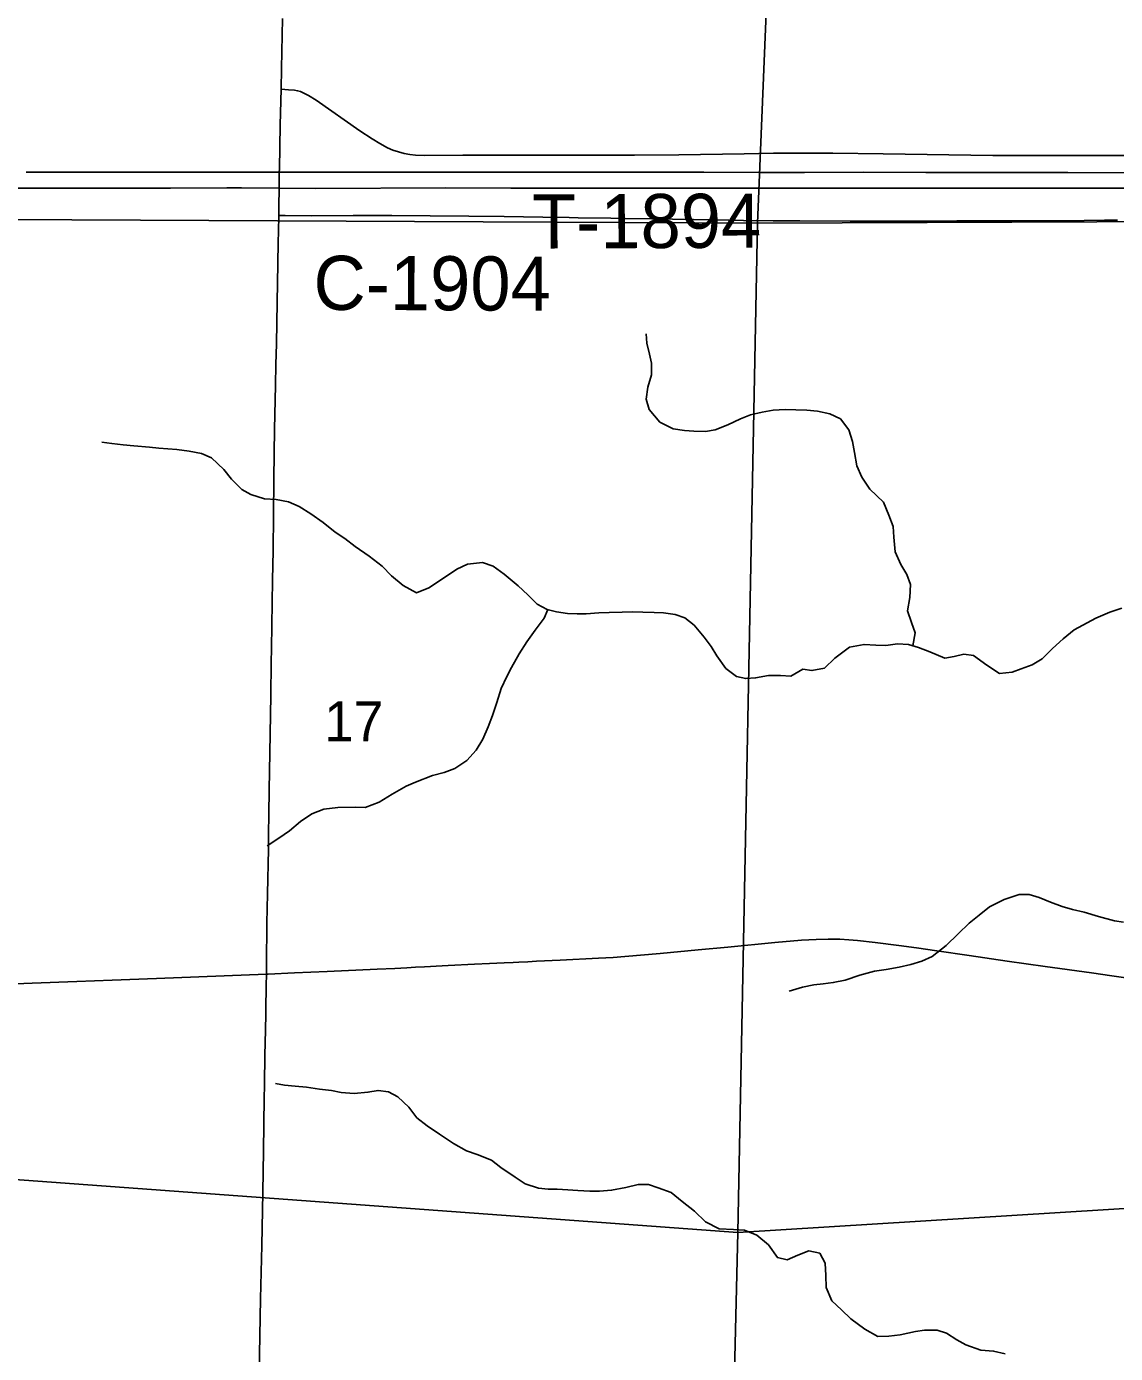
# Model space of a CAD drawing. Extents: x 1874609 to 2204689, y 815661 to 1281160.
# Drawn here: x 2020755 to 2026793, y 1007933 to 1015291 of the extents above; entities that cross this region are included whole.
import ezdxf

# ---------------------------------------------------------------- set-up
doc = ezdxf.new("R2010")
doc.units = 0
for name, color, linetype in [('GM_X_County_Road', 7, 'Continuous'), ('GM_X_County_Road_Text', 7, 'Continuous'), ('GM_X_Minor_River', 7, 'Continuous'), ('GM_X_Section', 7, 'Continuous'), ('GM_X_Section_Text', 7, 'Continuous'), ('GM_X_State_Route', 7, 'Continuous'), ('GM_X_Township_Road', 7, 'Continuous'), ('GM_X_Township_Road_Text', 7, 'Continuous'), ('GM_X_US_Route', 7, 'Continuous')]:
    doc.layers.add(name, color=color, linetype=linetype)

msp = doc.modelspace()

# ---------------------------------------------------------------- linework, layer by layer
at = {"layer": 'GM_X_County_Road'}
for points in [[(2022153.3, 1014242.7), (2022189.3, 1014242.5), (2022337, 1014241.7), (2022566.9, 1014242.8), (2022780.3, 1014242.5), (2022993.8, 1014241.9), (2023207.1, 1014239.3), (2023404, 1014237), (2023617.2, 1014234.1), (2023764.7, 1014232), (2023813.7, 1014230.9), (2023994, 1014227.5), (2024075, 1014226.9), (2024222.1, 1014224.8), (2024566.9, 1014219.3), (2024731, 1014216.2), (2024895.1, 1014213.4), (2025043, 1014212.8), (2025322.1, 1014211.9), (2025814.6, 1014211.9), (2025913.1, 1014213), (2026093.6, 1014213.5), (2026192.1, 1014214), (2026356.1, 1014214.2), (2026618.7, 1014215.9), (2026732.1, 1014216.5), (2026803.4, 1014216.7)], [(2022084.8, 1010035), (2022094.9, 1010035.3), (2022240.7, 1010042.9), (2022421.2, 1010051.4), (2022699.9, 1010063.1), (2022798.1, 1010068), (2022863.5, 1010071.8), (2022912.6, 1010074.3), (2022961.7, 1010076.6), (2022994.4, 1010078.1), (2023027.1, 1010079.7), (2023092.5, 1010083.1), (2023239.8, 1010090.7), (2023321.6, 1010094.9), (2023403.5, 1010098.8), (2023452.5, 1010101.1), (2023485.2, 1010102.7), (2023534.3, 1010105.1), (2023583.4, 1010107.4), (2023714.4, 1010113.6), (2023926.9, 1010123.7), (2024008, 1010128.6), (2024072.8, 1010133.9), (2024267.8, 1010151.4), (2024479.7, 1010171.4), (2024643, 1010186.4), (2024904.1, 1010211.3), (2025051.3, 1010224.2), (2025133.3, 1010229), (2025199.1, 1010230.5), (2025264.8, 1010229.5), (2025314.1, 1010227), (2025363.3, 1010223), (2025461.2, 1010211.8), (2025591.2, 1010194.9), (2025688.8, 1010181.6), (2025802.4, 1010165), (2025980.8, 1010139), (2026191.6, 1010108.6), (2026402.9, 1010079.3), (2026659.6, 1010042.7), (2026772.9, 1010027.5), (2027210.9, 1009963.8)], [(2020409.9, 1009971.1), (2020787.1, 1009986.4), (2021033.1, 1009995.8), (2021131.4, 1009998.5), (2021229.6, 1010003.2), (2021475.4, 1010012.4), (2022084.8, 1010035)]]:
    msp.add_lwpolyline(points, dxfattribs=at)
at = {"layer": 'GM_X_Minor_River'}
for points in [[(2025669.2, 1011856.4), (2025682.2, 1011929.4), (2025662.4, 1011985.7), (2025640.6, 1012050), (2025652.9, 1012124.2), (2025657.1, 1012196.4), (2025635.3, 1012252.7), (2025603.4, 1012307), (2025571.6, 1012377.3), (2025563.8, 1012459.6), (2025560.1, 1012517.8), (2025536.2, 1012582.1), (2025506.4, 1012652.4), (2025430.5, 1012725), (2025386.6, 1012791.4), (2025358.8, 1012855.7), (2025345, 1012928), (2025335.2, 1012990.2), (2025315.4, 1013054.5), (2025267.5, 1013114.9), (2025209.5, 1013143.3), (2025141.4, 1013157.6), (2025081.3, 1013163.9), (2025021.1, 1013166.2), (2024961, 1013166.4), (2024894.8, 1013162.7), (2024834.7, 1013153), (2024768.5, 1013137.2), (2024714.3, 1013115.4), (2024644, 1013081.6), (2024573.7, 1013053.8), (2024519.6, 1013046), (2024455.4, 1013046.3), (2024403.3, 1013050.5), (2024341.2, 1013060.8), (2024267.2, 1013097.3), (2024207.3, 1013167.8), (2024191.5, 1013224), (2024199.7, 1013290.2), (2024220, 1013360.3), (2024220.3, 1013424.5), (2024208.4, 1013474.7), (2024194.6, 1013535), (2024190.8, 1013587.1)], [(2022399, 1012539.8), (2022331, 1012588.3), (2022267, 1012628.7), (2022207, 1012655), (2022138.9, 1012667.4), (2022074.7, 1012671.7), (2021998.6, 1012696.1), (2021948.6, 1012724.4), (2021890.7, 1012780.8), (2021848.8, 1012835.2), (2021780.9, 1012899.7), (2021724.8, 1012924), (2021656.7, 1012936.3), (2021588.6, 1012944.7), (2021488.4, 1012953.1), (2021436.3, 1012957.4), (2021350.1, 1012965.8), (2021290, 1012972), (2021227.9, 1012978.3), (2021171.8, 1012986.6)], [(2026827.3, 1012064.8), (2026761.1, 1012043), (2026684.8, 1012009.2), (2026564.3, 1011945.6), (2026502, 1011895.7), (2026443.6, 1011841.8), (2026387.3, 1011783.9), (2026331.1, 1011752), (2026270.8, 1011728.2), (2026220.7, 1011710.4), (2026150.5, 1011702.7), (2026080.5, 1011749.1), (2026006.5, 1011803.6), (2025952.4, 1011809.9), (2025898.3, 1011798.1), (2025846.1, 1011788.3), (2025764, 1011822.8), (2025700, 1011847.1), (2025645.9, 1011863.4), (2025583.8, 1011867.7), (2025519.6, 1011857.9), (2025463.5, 1011860.2), (2025399.4, 1011864.5), (2025319.1, 1011848.8), (2025236.7, 1011789), (2025180.4, 1011733.1), (2025110.2, 1011719.3), (2025060.1, 1011727.6), (2024993.8, 1011687.7), (2024935.7, 1011692), (2024869.5, 1011692.3), (2024797.3, 1011678.6), (2024743.2, 1011674.8), (2024691.1, 1011687.1), (2024633.2, 1011731.5), (2024583.3, 1011801.9), (2024551.4, 1011852.2), (2024511.5, 1011904.5), (2024457.6, 1011971), (2024405.6, 1012011.3), (2024351.6, 1012029.6), (2024287.5, 1012039.9), (2024235.4, 1012042.2), (2024173.2, 1012042.5), (2024115.1, 1012044.7), (2024057, 1012043), (2023984.8, 1012041.3), (2023928.7, 1012039.5), (2023858.5, 1012033.8), (2023808.4, 1012034), (2023754.3, 1012036.3), (2023694.2, 1012044.6), (2023642.1, 1012058.9), (2023586.1, 1012087.2), (2023534.1, 1012139.6), (2023480.2, 1012190), (2023404.2, 1012254.5), (2023342.3, 1012298.9), (2023284.2, 1012319.2), (2023200, 1012309.6), (2023141.7, 1012281.8), (2023061.4, 1012227.9), (2022985, 1012178.1), (2022916.8, 1012150.3), (2022842.7, 1012190.8), (2022778.8, 1012245.2), (2022726.9, 1012297.6), (2022654.9, 1012354.1), (2022576.9, 1012406.6), (2022520.9, 1012451), (2022467, 1012487.4), (2022399, 1012539.8)], [(2023645.9, 1012057.8), (2023625.9, 1012010.8), (2023575.5, 1011942.8), (2023529.2, 1011878.8), (2023486.9, 1011812.8), (2023444.5, 1011736.8), (2023418.3, 1011686.7), (2023385.9, 1011620.6), (2023363.6, 1011542.5), (2023339.3, 1011470.4), (2023315, 1011408.3), (2023284.7, 1011338.2), (2023248.4, 1011278.2), (2023196.1, 1011220.2), (2023129.8, 1011176.4), (2023071.6, 1011154.6), (2023005.4, 1011136.8), (2022911, 1011101.1), (2022860.8, 1011079.3), (2022782.5, 1011033.5), (2022710.2, 1010989.7), (2022631.9, 1010959.9), (2022581.8, 1010962.2), (2022481.5, 1010960.6), (2022403.3, 1010950.9), (2022337.1, 1010925.1), (2022274.8, 1010883.3), (2022212.5, 1010831.4), (2022154.2, 1010789.5), (2022089.9, 1010747.7)], [(2026837.1, 1010323.4), (2026787, 1010331.6), (2026698.9, 1010356.1), (2026618.8, 1010380.5), (2026554.7, 1010394.9), (2026496.7, 1010411.2), (2026432.6, 1010435.5), (2026370.6, 1010461.9), (2026314.5, 1010478.2), (2026258.4, 1010478.4), (2026176.1, 1010450.7), (2026093.7, 1010408.9), (2026037.4, 1010363), (2025981.2, 1010319.2), (2025920.8, 1010259.2), (2025854.4, 1010195.3), (2025776, 1010133.5), (2025719.8, 1010107.7), (2025657.6, 1010089.9), (2025593.4, 1010074.1), (2025521.2, 1010062.4), (2025457, 1010052.7), (2025374.8, 1010031), (2025294.5, 1010003.2), (2025228.3, 1009989.5), (2025172.1, 1009981.7), (2025120, 1009975.9), (2025057.8, 1009964.2), (2024983.6, 1009942.4)], [(2026181.1, 1007930.9), (2026117, 1007945.3), (2026046.9, 1007951.6), (2025962.8, 1007980), (2025912.8, 1008008.3), (2025856.8, 1008044.7), (2025804.7, 1008061), (2025734.6, 1008061.3), (2025684.4, 1008053.5), (2025598.2, 1008035.8), (2025536, 1008028.1), (2025475.9, 1008026.3), (2025403.8, 1008066.8), (2025325.9, 1008125.3), (2025273.9, 1008173.7), (2025220, 1008224.1), (2025188.2, 1008298.4), (2025186.4, 1008364.7), (2025182.6, 1008432.9), (2025152.8, 1008489.2), (2025092.7, 1008501.5), (2025032.5, 1008477.7), (2024972.2, 1008451.9), (2024918.2, 1008464.2), (2024868.3, 1008534.6), (2024804.4, 1008589), (2024736.3, 1008615.4), (2024674.2, 1008619.7), (2024596, 1008624.1), (2024520, 1008662.5), (2024458, 1008721), (2024390.1, 1008775.4), (2024330.1, 1008825.9), (2024258, 1008850.3), (2024204, 1008868.6), (2024145.9, 1008868.8), (2024077.7, 1008853.1), (2023999.4, 1008837.4), (2023931.2, 1008831.7), (2023879.1, 1008831.9), (2023811, 1008836.2), (2023756.9, 1008840.4), (2023696.8, 1008842.7), (2023646.6, 1008842.9), (2023594.5, 1008849.2), (2023520.5, 1008873.6), (2023464.5, 1008910), (2023384.5, 1008964.5), (2023332.5, 1009004.8), (2023254.4, 1009035.3), (2023194.4, 1009055.6), (2023122.4, 1009096), (2023044.4, 1009148.5), (2022976.4, 1009195), (2022918.4, 1009239.4), (2022874.5, 1009297.8), (2022814.6, 1009356.2), (2022762.6, 1009382.5), (2022704.5, 1009390.8), (2022648.3, 1009381), (2022572.1, 1009373.3), (2022500, 1009379.7), (2022445.9, 1009389.9), (2022379.8, 1009398.2), (2022307.6, 1009408.6), (2022245.5, 1009414.9), (2022185.4, 1009421.2), (2022135.3, 1009429.4)]]:
    msp.add_lwpolyline(points, dxfattribs=at)
at = {"layer": 'GM_X_Section'}
for points in [[(2025026.6, 1019497), (2024807.5, 1014199.9), (2019482.8, 1014226.8), (2019615.8, 1019513.7)], [(2030025.1, 1019515.4), (2029982.1, 1014220.7), (2024807.5, 1014199.9), (2025026.6, 1019497)], [(2019482.8, 1014226.8), (2024807.5, 1014199.9), (2024699.2, 1008602.9), (2019429.8, 1008990.1)], [(2024807.5, 1014199.9), (2029982.1, 1014220.7), (2029887.2, 1008879.8), (2029286.8, 1008888.6), (2024699.2, 1008602.9)], [(2024699.2, 1008602.9), (2024581.4, 1003656.3), (2019258.7, 1003713.2), (2019429.8, 1008990.1)], [(2029887.2, 1008879.8), (2029812, 1003633.1), (2024581.4, 1003656.3), (2024699.2, 1008602.9), (2029286.8, 1008888.6)]]:
    msp.add_lwpolyline(points, close=True, dxfattribs=at)
at = {"layer": 'GM_X_State_Route'}
for points in [[(2022155.9, 1014394.6), (2022156.8, 1014483), (2022157, 1014499.7), (2022161.8, 1014745.7), (2022166.2, 1014943.8), (2022168.8, 1015057.4), (2022174.6, 1015336.2)], [(2022079.4, 1009702.4), (2022083.8, 1009973.9), (2022084.8, 1010035), (2022085.6, 1010088.7), (2022088, 1010318.2), (2022091.3, 1010482.1), (2022096.6, 1010728.2), (2022097, 1010810.3), (2022099.1, 1010925), (2022101.1, 1011056.3), (2022105.9, 1011368), (2022109.3, 1011581.2), (2022111.8, 1011761.7), (2022112.9, 1011843.7), (2022119.1, 1012220.5), (2022122, 1012384.5), (2022125.2, 1012581.3), (2022127.1, 1012778.2), (2022128.6, 1012925.8), (2022130.6, 1013056.9), (2022135.3, 1013302.5), (2022138, 1013417.1), (2022141.3, 1013531.8), (2022145.4, 1013761.6), (2022149.3, 1013974.8), (2022151.1, 1014095.5), (2022152, 1014153.9), (2022153.3, 1014242.7), (2022153.4, 1014248.3), (2022154.9, 1014319.3), (2022155.7, 1014368.5), (2022155.9, 1014394.6)], [(2022044.1, 1007825.1), (2022052.8, 1008235.3), (2022060.6, 1008530.5), (2022065.4, 1008825.6), (2022069.4, 1009055.3), (2022073.6, 1009350.5), (2022073.9, 1009416.3), (2022074.5, 1009448.9), (2022079, 1009678.6), (2022079.4, 1009702.4)]]:
    msp.add_lwpolyline(points, dxfattribs=at)
at = {"layer": 'GM_X_Township_Road'}
msp.add_lwpolyline([(2022166.2, 1014943.8), (2022208.2, 1014940.5), (2022241.3, 1014937.9), (2022257.8, 1014934.7), (2022273.9, 1014930), (2022289.6, 1014924.1), (2022319.2, 1014908.7), (2022360.9, 1014881.9), (2022603.3, 1014712.8), (2022671.5, 1014667.4), (2022713.3, 1014641.8), (2022756.5, 1014618.9), (2022786.3, 1014605.9), (2022816.9, 1014595.3), (2022848.2, 1014587.1), (2022880.1, 1014581.6), (2022912.4, 1014578.2), (2022961.3, 1014576.4), (2023174.7, 1014576.8), (2023486.5, 1014577.2), (2024126.5, 1014577.7), (2024372.6, 1014579.8), (2024733.6, 1014585.3), (2024897.7, 1014588.2), (2025226.1, 1014588.9), (2025505.2, 1014585.6), (2026112.4, 1014575.5), (2026243.6, 1014575.5), (2026555.4, 1014575.8), (2026965.5, 1014575.5)], dxfattribs=at)
at = {"layer": 'GM_X_US_Route'}
for points in [[(2020754, 1014483.6), (2021098.5, 1014483.3), (2021836.9, 1014483.4), (2022156.8, 1014483), (2022279.9, 1014482.9), (2023576, 1014483.6), (2024150.3, 1014482.5), (2024511.3, 1014482.9), (2024823, 1014481.7), (2025069.1, 1014482.2), (2025397.2, 1014483.9), (2025741.7, 1014481.3), (2026004.2, 1014481.1), (2026529, 1014481.5), (2027693.5, 1014480.2)], [(2020651.2, 1014395), (2021012.1, 1014395.3), (2021553.5, 1014395), (2021865.5, 1014395.8)], [(2021865.5, 1014395.8), (2021947.3, 1014396), (2022155.9, 1014394.6)], [(2022155.9, 1014394.6), (2022357.4, 1014393.2), (2023079.3, 1014395.6), (2023440.2, 1014394.1), (2024424.6, 1014394.7), (2024719.8, 1014394.7), (2025064.4, 1014394.7), (2025474.5, 1014394.5), (2025786.2, 1014394.5), (2026130.6, 1014394.7), (2028557.8, 1014394.2)]]:
    msp.add_lwpolyline(points, dxfattribs=at)

# ---------------------------------------------------------------- texts
at = {"layer": 'GM_X_County_Road_Text'}
msp.add_text('C-1904', height=300, rotation=359.77133, dxfattribs=at).set_placement((2022345.8, 1013720.1))
at = {"layer": 'GM_X_Section_Text'}
msp.add_text('17', height=221, rotation=0.00001, dxfattribs=at).set_placement((2022405.1, 1011327.3))
at = {"layer": 'GM_X_Township_Road_Text'}
msp.add_text('T-1894', height=300, rotation=0.23569, dxfattribs=at).set_placement((2023558.3, 1014059.5))

doc.saveas('drawing.dxf')
